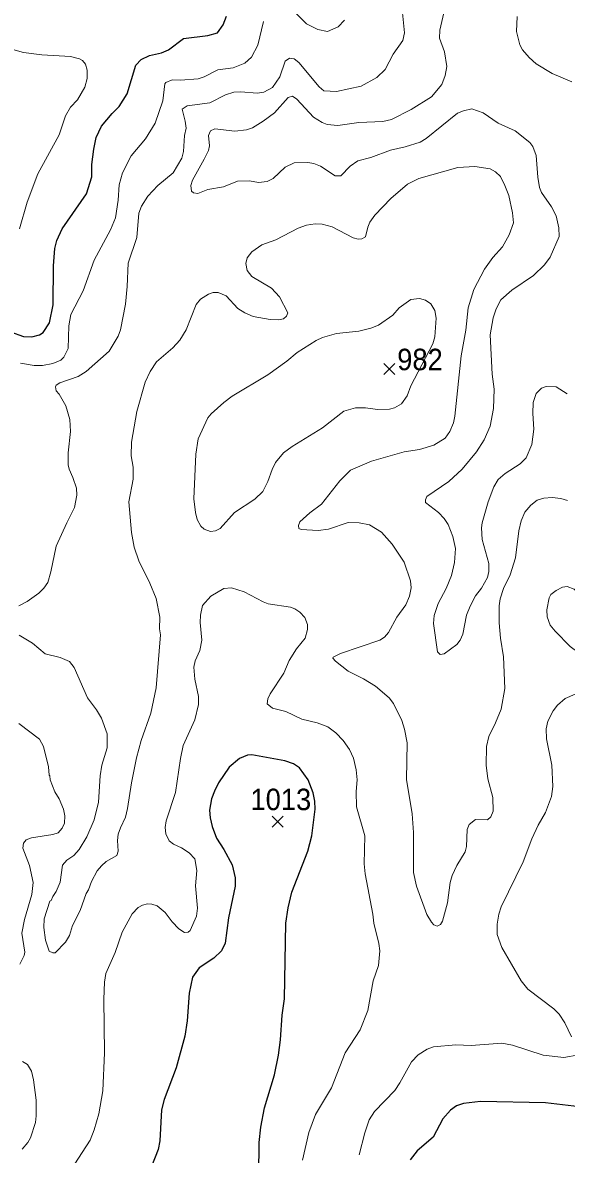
# Model space of a CAD drawing. Extents: x 265 to 291.4, y 7731.5 to 7759.6.
# Drawn here: x 272.644 to 274.669, y 7742.068 to 7746.284 of the extents above; entities that cross this region are included whole.
import ezdxf
from ezdxf.enums import TextEntityAlignment as Align

# ---------------------------------------------------------------- set-up
doc = ezdxf.new("R2010")
doc.units = 0
doc.header["$LTSCALE"] = 0.032
for name, color, linetype, lineweight in [('1', 7, 'Continuous', 25), ('2', 7, 'Continuous', 13), ('21', 7, 'Continuous', 25), ('61', 7, 'Continuous', 13)]:
    doc.layers.add(name, color=color, linetype=linetype, lineweight=lineweight)

msp = doc.modelspace()

# ---------------------------------------------------------------- linework, layer by layer
at = {"layer": '1'}
for points in [[(272.5992, 7745.1317), (272.6469, 7745.115), (272.6787, 7745.1134), (272.7073, 7745.1206), (272.7209, 7745.1293), (272.7439, 7745.1659), (272.7574, 7745.232), (272.759, 7745.3783), (272.7638, 7745.442), (272.771, 7745.4722), (272.7916, 7745.5152), (272.8815, 7745.6456), (272.9014, 7745.7093), (272.9022, 7745.7554), (272.9086, 7745.8127), (272.9173, 7745.8556), (272.938, 7745.8986), (272.977, 7745.9447), (273.0041, 7745.971), (273.0335, 7746.0179), (273.0661, 7746.1253), (273.0852, 7746.146), (273.117, 7746.1611), (273.1608, 7746.1714), (273.187, 7746.1826), (273.2435, 7746.2247), (273.3342, 7746.2351), (273.3692, 7746.2454), (273.3914, 7746.2757), (273.4034, 7746.3075)], [(273.5219, 7741.8719), (273.5251, 7742.1121), (273.5315, 7742.1694), (273.545, 7742.241), (273.5824, 7742.3651), (273.5975, 7742.4382), (273.6046, 7742.4955), (273.6102, 7742.5862), (273.6197, 7742.6482), (273.6245, 7742.9298), (273.6333, 7742.9871), (273.6468, 7743.0444), (273.7064, 7743.1971), (273.7216, 7743.2544), (273.7335, 7743.3546), (273.7327, 7743.3833), (273.7263, 7743.4151), (273.708, 7743.4628), (273.6746, 7743.5074), (273.6532, 7743.5233), (273.6206, 7743.5336), (273.4981, 7743.5559), (273.4821, 7743.5551), (273.4519, 7743.5431), (273.4137, 7743.5105), (273.3739, 7743.4517), (273.358, 7743.4215), (273.3477, 7743.3928), (273.3397, 7743.3499), (273.3421, 7743.3212), (273.3493, 7743.2894), (273.366, 7743.2465), (273.3938, 7743.2035), (273.4241, 7743.1462), (273.4352, 7743.0985), (273.4352, 7743.0667), (273.4105, 7742.9489), (273.3986, 7742.8551), (273.3843, 7742.8264), (273.3565, 7742.7986), (273.3016, 7742.7628), (273.2769, 7742.7286), (273.2642, 7742.6689)], [(273.2642, 7742.6689), (273.257, 7742.5655), (273.2475, 7742.5082), (273.2156, 7742.3905), (273.1711, 7742.2728), (273.1615, 7742.2346), (273.1552, 7742.1185)], [(274.9681, 7742.4891), (274.9721, 7742.4677), (274.9633, 7742.4525), (274.9196, 7742.3984), (274.8623, 7742.3125), (274.8058, 7742.2688), (274.7565, 7742.2489), (274.7183, 7742.2457), (274.5911, 7742.2608), (274.3492, 7742.2648), (274.2856, 7742.2576), (274.2601, 7742.2489), (274.2371, 7742.233), (274.2092, 7742.2004), (274.1726, 7742.1328), (274.1137, 7742.0818), (274.0867, 7742.0476)], [(273.1552, 7742.1185), (273.1488, 7742.0866), (273.1242, 7742.023)]]:
    msp.add_lwpolyline(points, dxfattribs=at)
at = {"layer": '2'}
for points in [[(274.0915, 7746.4801), (274.0605, 7746.3711), (274.0581, 7746.3329), (274.066, 7746.2454), (274.0597, 7746.2176), (274.0239, 7746.1659), (273.9936, 7746.1086)], [(272.9102, 7745.399), (272.9714, 7745.512), (272.9897, 7745.5565), (273.0001, 7745.6218), (273.0033, 7745.679), (273.016, 7745.7236), (273.0486, 7745.7872), (273.1019, 7745.8509), (273.1377, 7745.9097), (273.1663, 7745.9925), (273.1735, 7746.0561), (273.1775, 7746.0609), (273.2005, 7746.0704), (273.2324, 7746.0696), (273.2976, 7746.0744), (273.3199, 7746.0815), (273.3708, 7746.1078), (273.4281, 7746.1157), (273.471, 7746.1325), (273.4965, 7746.1555), (273.5203, 7746.1993), (273.541, 7746.2884)], [(274.5441, 7745.8222), (274.533, 7745.8373), (274.4789, 7745.8803), (274.4152, 7745.9097), (274.3588, 7745.9479), (274.3166, 7745.9622), (274.2856, 7745.9551), (274.2633, 7745.9463), (274.1472, 7745.8516), (274.1249, 7745.8389), (274.0692, 7745.8206), (274.0135, 7745.8087), (273.9403, 7745.7816), (273.8926, 7745.7689), (273.864, 7745.749), (273.829, 7745.7132), (273.8075, 7745.7132), (273.7534, 7745.749), (273.7288, 7745.7594), (273.7065, 7745.7626), (273.6556, 7745.761), (273.6213, 7745.7458), (273.5776, 7745.7029), (273.5553, 7745.6918), (273.5219, 7745.6886), (273.4885, 7745.6941), (273.444, 7745.6926), (273.3915, 7745.6719), (273.3342, 7745.6615), (273.296, 7745.6472), (273.2801, 7745.6496), (273.2729, 7745.656), (273.2705, 7745.6775), (273.2769, 7745.6965), (273.3207, 7745.7745), (273.3358, 7745.8079), (273.3398, 7745.8246), (273.3366, 7745.8636), (273.3437, 7745.8811), (273.3596, 7745.8875), (273.4344, 7745.8795), (273.4774, 7745.8843), (273.4997, 7745.8922), (273.5394, 7745.9161), (273.5824, 7745.9479), (273.6325, 7746.0052), (273.6492, 7746.0092), (273.6651, 7745.9988), (273.7279, 7745.9312), (273.759, 7745.9121), (273.7781, 7745.9042), (273.8178, 7745.9002), (273.8958, 7745.9113), (273.9849, 7745.9153), (274.0183, 7745.9225), (274.0915, 7745.9598), (274.1671, 7746.0076), (274.2052, 7746.0529), (274.218, 7746.0863), (274.2243, 7746.1197), (274.2156, 7746.1754), (274.1965, 7746.2263), (274.1973, 7746.255), (274.2124, 7746.3202)], [(273.6572, 7746.3226), (273.7017, 7746.2796), (273.7431, 7746.2581), (273.7789, 7746.2502), (273.8194, 7746.2685), (273.8433, 7746.2932)], [(274.486, 7746.3059), (274.4829, 7746.2502), (274.4956, 7746.2009), (274.5059, 7746.1818), (274.5306, 7746.1532), (274.5568, 7746.1301), (274.6165, 7746.0943), (274.6897, 7746.0625)], [(272.6326, 7745.5152), (272.6612, 7745.6154), (272.7002, 7745.7204), (272.7797, 7745.8652), (272.8036, 7745.9368), (272.8227, 7745.9686), (272.8481, 7745.9964), (272.8752, 7746.0434), (272.8839, 7746.0752), (272.8839, 7746.107), (272.8776, 7746.1285), (272.8664, 7746.1428), (272.8561, 7746.1492), (272.8219, 7746.1579), (272.7153, 7746.1635), (272.6469, 7746.1722), (272.5992, 7746.1866)], [(273.9936, 7746.1086), (273.9626, 7746.0792), (273.9053, 7746.0465), (273.8131, 7746.0267), (273.7653, 7746.0298), (273.7486, 7746.0442), (273.6731, 7746.1349), (273.6556, 7746.1484), (273.6381, 7746.1516), (273.6214, 7746.1404), (273.6023, 7746.0816), (273.5752, 7746.0426), (273.5426, 7746.0251), (273.5187, 7746.0211), (273.4551, 7746.0259), (273.4312, 7746.0243), (273.3994, 7746.0147), (273.3406, 7745.9853), (273.2562, 7745.9734), (273.2387, 7745.9614), (273.2499, 7745.9161), (273.253, 7745.8906), (273.2467, 7745.8636), (273.2435, 7745.8031), (273.2371, 7745.7793), (273.2045, 7745.7236), (273.148, 7745.6774), (273.1106, 7745.6369), (273.0868, 7745.5995), (273.0764, 7745.574), (273.0693, 7745.4834), (273.0367, 7745.3879), (273.0335, 7745.3004), (273.0271, 7745.2352), (273.008, 7745.1397), (272.9993, 7745.1158), (272.9659, 7745.0602), (272.8808, 7744.9838), (272.8505, 7744.9655), (272.7821, 7744.9416), (272.7694, 7744.9337), (272.767, 7744.9273), (272.7686, 7744.9122), (272.7797, 7744.9002), (272.8052, 7744.8565), (272.8195, 7744.8056), (272.8227, 7744.7611), (272.8139, 7744.6815), (272.8139, 7744.637), (272.8171, 7744.621), (272.8314, 7744.5892), (272.8442, 7744.5495), (272.8458, 7744.524), (272.8378, 7744.4779), (272.8084, 7744.4206), (272.7694, 7744.3331), (272.7495, 7744.2376), (272.7376, 7744.1986), (272.7232, 7744.1772), (272.7049, 7744.1581), (272.6612, 7744.127), (272.6294, 7744.1111)], [(274.6308, 7745.5645), (274.6141, 7745.5979), (274.5767, 7745.6504), (274.5688, 7745.6695), (274.5624, 7745.7077), (274.556, 7745.7888), (274.5441, 7745.8222)], [(272.8036, 7742.8583), (272.8187, 7742.8837), (272.8298, 7742.9203), (272.8585, 7742.976), (272.8808, 7743.0396), (272.8895, 7743.0531), (272.9006, 7743.0842), (272.9221, 7743.1239), (272.9372, 7743.143), (272.9555, 7743.1589), (272.9953, 7743.182), (272.9993, 7743.1971), (272.9969, 7743.2369), (273.0001, 7743.2608), (273.008, 7743.2846), (273.0271, 7743.3244), (273.0351, 7743.3562), (273.0494, 7743.4517), (273.0685, 7743.5456), (273.086, 7743.6092), (273.121, 7743.711), (273.1417, 7743.8065), (273.1576, 7744.0038), (273.1536, 7744.0252), (273.1553, 7744.0696), (273.1417, 7744.139), (273.1178, 7744.1963), (273.0772, 7744.279), (273.0589, 7744.3299), (273.0494, 7744.384), (273.0399, 7744.4985), (273.0558, 7744.5829), (273.0558, 7744.6274), (273.0486, 7744.6704), (273.0489, 7744.7212), (273.0693, 7744.8358), (273.1003, 7744.944), (273.1186, 7744.9846), (273.1425, 7745.0204), (273.2037, 7745.0729), (273.23, 7745.1015), (273.253, 7745.1397), (273.2904, 7745.2336), (273.3063, 7745.2535), (273.3358, 7745.2725), (273.3533, 7745.2781), (273.3724, 7745.2781), (273.4026, 7745.2662), (273.4455, 7745.2193), (273.471, 7745.2033), (273.5028, 7745.189), (273.5665, 7745.1779), (273.5983, 7745.1763), (273.615, 7745.1803), (273.6269, 7745.1906), (273.6317, 7745.2033), (273.6007, 7745.2622), (273.5704, 7745.2948), (273.4981, 7745.3386), (273.4805, 7745.3608), (273.4758, 7745.3863), (273.4798, 7745.4078), (273.4973, 7745.4301), (273.5354, 7745.4555), (273.5872, 7745.4746), (273.6699, 7745.5175), (273.7017, 7745.5295), (273.7335, 7745.5343), (273.759, 7745.5327), (273.7972, 7745.5231), (273.8751, 7745.4825), (273.8942, 7745.477), (273.9069, 7745.4778), (273.9205, 7745.4857), (273.9292, 7745.5223), (273.9372, 7745.5406), (273.9554, 7745.5669), (274.0151, 7745.6289), (274.0772, 7745.6814), (274.1201, 7745.7029), (274.2649, 7745.7435), (274.3285, 7745.7474), (274.3858, 7745.7387), (274.4049, 7745.7283), (274.4232, 7745.7109), (274.4399, 7745.6775), (274.4542, 7745.6393), (274.4685, 7745.5756), (274.4717, 7745.5374), (274.4558, 7745.4929), (274.4311, 7745.4491), (274.3946, 7745.4086), (274.3643, 7745.3656), (274.3238, 7745.2893), (274.3039, 7745.2208)], [(274.6714, 7744.9011), (274.6316, 7744.9273), (274.5942, 7744.9289), (274.5767, 7744.9225), (274.5561, 7744.9018), (274.5449, 7744.8692), (274.5441, 7744.8279), (274.5481, 7744.769), (274.5401, 7744.7117), (274.5187, 7744.6624), (274.4964, 7744.6409), (274.4415, 7744.6043), (274.4152, 7744.5821), (274.3985, 7744.5542), (274.3779, 7744.4985), (274.3556, 7744.4206), (274.3532, 7744.4015), (274.3556, 7744.3585), (274.3802, 7744.2694), (274.3802, 7744.2392), (274.3747, 7744.2169), (274.3524, 7744.1772), (274.3309, 7744.1485), (274.3102, 7744.1103), (274.2975, 7744.0769), (274.2832, 7744.0053), (274.2736, 7743.9831), (274.2617, 7743.9672), (274.214, 7743.9321), (274.1989, 7743.9305), (274.1885, 7743.9401), (274.1742, 7744.0451), (274.1766, 7744.0753), (274.1917, 7744.1199), (274.2211, 7744.1756), (274.241, 7744.2249), (274.253, 7744.2726), (274.2561, 7744.3251), (274.2466, 7744.3697), (274.2283, 7744.4142), (274.214, 7744.4365), (274.1933, 7744.4588), (274.1448, 7744.4962), (274.1448, 7744.5065), (274.1495, 7744.5184), (274.2307, 7744.5749), (274.2808, 7744.6202), (274.3341, 7744.6847), (274.3627, 7744.7292), (274.385, 7744.7801), (274.3977, 7744.847), (274.4001, 7744.9186), (274.3922, 7744.9742), (274.385, 7745.1206), (274.3962, 7745.1843), (274.4081, 7745.2177), (274.4248, 7745.2511), (274.4662, 7745.2877), (274.5465, 7745.3417), (274.5871, 7745.3815), (274.6093, 7745.4102), (274.642, 7745.4865), (274.6404, 7745.5199), (274.6308, 7745.5645)], [(272.7869, 7745.0267), (272.7972, 7745.0371), (272.8131, 7745.0697), (272.8155, 7745.154), (272.8235, 7745.197), (272.8696, 7745.2845), (272.9102, 7745.399)], [(274.3039, 7745.2208), (274.2951, 7745.1381), (274.2776, 7745.0427), (274.2538, 7744.8183), (274.2482, 7744.7929), (274.2355, 7744.7611), (274.218, 7744.7364)], [(272.6358, 7745.0156), (272.6867, 7745.006), (272.7185, 7745.0068), (272.7567, 7745.014), (272.7869, 7745.0267)], [(274.218, 7744.7364), (274.1758, 7744.7093), (274.1217, 7744.6934), (274.0644, 7744.6855), (273.9435, 7744.6505), (273.8656, 7744.6163), (273.825, 7744.5773), (273.7574, 7744.4898), (273.7136, 7744.458), (273.677, 7744.4238), (273.6715, 7744.411), (273.6731, 7744.3991), (273.681, 7744.3951), (273.7447, 7744.3919), (273.7828, 7744.3967), (273.8568, 7744.4214), (273.8974, 7744.4206), (273.9356, 7744.4126), (273.9801, 7744.3856), (274.0199, 7744.341), (274.0652, 7744.2742), (274.0883, 7744.2042), (274.0915, 7744.1788), (274.0843, 7744.1469), (274.0716, 7744.1151), (274.0382, 7744.069), (274.0064, 7744.0117), (273.9913, 7743.995), (273.9738, 7743.9839), (273.8282, 7743.9337), (273.8003, 7743.9202), (273.7995, 7743.917), (273.8091, 7743.9051), (273.8568, 7743.8685), (273.9133, 7743.8399), (273.9578, 7743.812), (274.0096, 7743.7683), (274.0255, 7743.7476), (274.0565, 7743.684), (274.0668, 7743.6521), (274.0756, 7743.6012), (274.074, 7743.4644), (274.0947, 7743.3371), (274.0994, 7743.2671), (274.0994, 7743.1176), (274.1106, 7743.0667), (274.1495, 7742.9617), (274.1663, 7742.933), (274.1758, 7742.9227), (274.1877, 7742.9179), (274.2005, 7742.9243), (274.2076, 7742.937), (274.2267, 7743.0046), (274.2363, 7743.081), (274.2434, 7743.1064), (274.2617, 7743.1446), (274.2927, 7743.1955), (274.2967, 7743.2146), (274.2999, 7743.2783), (274.3071, 7743.2974), (274.3301, 7743.3156), (274.3747, 7743.3148), (274.3874, 7743.326), (274.3961, 7743.3467), (274.3946, 7743.3976), (274.3771, 7743.4676), (274.3699, 7743.5185), (274.3715, 7743.5869), (274.3802, 7743.6251), (274.4057, 7743.676), (274.4264, 7743.7269), (274.4399, 7743.8033), (274.4351, 7743.921), (274.424, 7743.991), (274.4192, 7744.0483), (274.4192, 7744.1119), (274.4224, 7744.1374), (274.4351, 7744.1756), (274.4598, 7744.2265), (274.4797, 7744.2901), (274.4924, 7744.3904), (274.5004, 7744.4285), (274.5139, 7744.4604), (274.5362, 7744.4866), (274.56, 7744.5049), (274.5847, 7744.5129), (274.6165, 7744.5144), (274.6483, 7744.5113), (274.6738, 7744.5041)], [(273.6866, 7742.0469), (273.7104, 7742.1503), (273.7351, 7742.2171), (273.794, 7742.3157), (273.8449, 7742.4462), (273.9014, 7742.5321), (273.9292, 7742.6037), (273.9499, 7742.7151), (273.969, 7742.7723), (273.9738, 7742.8264), (273.9706, 7742.8535), (273.9515, 7742.9298), (273.9483, 7742.9633), (273.9197, 7743.1128), (273.9165, 7743.1502), (273.9181, 7743.2552), (273.8878, 7743.3626), (273.8862, 7743.4199), (273.8894, 7743.4628), (273.8862, 7743.501), (273.8767, 7743.544), (273.8608, 7743.5758), (273.8377, 7743.6092), (273.8107, 7743.6378), (273.7805, 7743.6601), (273.7415, 7743.6752), (273.6842, 7743.6887), (273.6237, 7743.7182), (273.5744, 7743.7301), (273.5553, 7743.746), (273.5577, 7743.7651), (273.5665, 7743.7842), (273.6174, 7743.8606), (273.6365, 7743.9083), (273.6643, 7743.9512), (273.6961, 7743.991), (273.7049, 7744.0228), (273.7049, 7744.0419), (273.6945, 7744.0682), (273.6762, 7744.0873), (273.6572, 7744.1), (273.6412, 7744.1064), (273.5585, 7744.1191), (273.5394, 7744.1262), (273.4694, 7744.1636), (273.4217, 7744.1787), (273.3931, 7744.1756), (273.3453, 7744.1477), (273.3143, 7744.1127), (273.3063, 7744.0769), (273.3055, 7744.0499), (273.3119, 7743.9831), (273.304, 7743.9449), (273.2872, 7743.9067), (273.2817, 7743.8828), (273.2849, 7743.8383), (273.2984, 7743.7731)], [(272.631, 7744.0022), (272.6803, 7743.9719), (272.728, 7743.9329), (272.7837, 7743.9186), (272.8187, 7743.9035), (272.8362, 7743.882), (272.8855, 7743.7683), (272.9189, 7743.7237), (272.9372, 7743.6935), (272.9587, 7743.6346), (272.9587, 7743.5821), (272.9396, 7743.5185), (272.9333, 7743.4787), (272.9269, 7743.3801), (272.9102, 7743.3141), (272.8831, 7743.2512), (272.8545, 7743.2035), (272.8346, 7743.1812), (272.8092, 7743.1637), (272.7925, 7743.1454), (272.7837, 7743.0826), (272.7686, 7743.0476), (272.7559, 7743.0285), (272.7503, 7743.0134), (272.7455, 7743.011), (272.7248, 7742.9458)], [(273.2984, 7743.7731), (273.2992, 7743.7444), (273.2849, 7743.6871), (273.2419, 7743.5909), (273.2316, 7743.5432), (273.2133, 7743.4167), (273.1783, 7743.3101)], [(274.7024, 7743.7818), (274.6642, 7743.7659), (274.6364, 7743.742), (274.6197, 7743.7206), (274.6006, 7743.6824), (274.5942, 7743.6537), (274.595, 7743.6156), (274.6149, 7743.5185), (274.6181, 7743.439), (274.6133, 7743.4008), (274.5918, 7743.3411), (274.564, 7743.2942), (274.5401, 7743.2433), (274.5083, 7743.1574), (274.4264, 7742.9903), (274.4176, 7742.9633), (274.4113, 7742.9251), (274.4113, 7742.8869), (274.4288, 7742.8392), (274.5012, 7742.7151), (274.5258, 7742.684), (274.6229, 7742.6108), (274.642, 7742.5902), (274.6634, 7742.5576), (274.6881, 7742.5058)], [(272.6342, 7742.7771), (272.6501, 7742.8089), (272.6517, 7742.8217), (272.6405, 7742.8917), (272.6509, 7742.9426), (272.6787, 7743.0364), (272.6835, 7743.081), (272.6692, 7743.1446), (272.6445, 7743.2083), (272.6469, 7743.2274), (272.6572, 7743.2393), (272.6771, 7743.2472), (272.7567, 7743.2592), (272.7758, 7743.2655), (272.7917, 7743.283), (272.7996, 7743.3021), (272.8012, 7743.3292), (272.7964, 7743.3546), (272.7797, 7743.3928), (272.7638, 7743.4183), (272.7471, 7743.4628), (272.7455, 7743.4779), (272.7423, 7743.4811), (272.7407, 7743.5121), (272.7217, 7743.5869), (272.7065, 7743.6147), (272.6294, 7743.6728)], [(273.1783, 7743.3101), (273.1751, 7743.2862), (273.1775, 7743.2624), (273.1902, 7743.2361), (273.2053, 7743.2234), (273.2355, 7743.2098), (273.2642, 7743.1915), (273.2849, 7743.1693), (273.2928, 7743.1255), (273.2873, 7743.0683), (273.2952, 7742.9855), (273.292, 7742.9561), (273.2682, 7742.902), (273.2602, 7742.8964), (273.2467, 7742.8948), (273.226, 7742.9084), (273.2013, 7742.9346), (273.1751, 7742.9696), (273.1449, 7742.9943), (273.1258, 7743.0006), (273.1091, 7743.0014), (273.0908, 7742.9967), (273.0749, 7742.9879), (273.0518, 7742.9648), (273.0152, 7742.8964), (272.9881, 7742.8201), (272.9539, 7742.7421), (272.9492, 7742.7103), (272.946, 7742.6467), (272.9492, 7742.4462), (272.9428, 7742.3046), (272.9277, 7742.2187), (272.911, 7742.1598), (272.8951, 7742.1208), (272.8219, 7742.0087)], [(272.7248, 7742.9458), (272.7232, 7742.9139), (272.7296, 7742.8662), (272.7423, 7742.8256), (272.7567, 7742.8185), (272.7646, 7742.8193), (272.8036, 7742.8583)], [(274.1504, 7742.4605), (274.1169, 7742.439), (274.0923, 7742.4128), (274.0493, 7742.3348), (274.0302, 7742.3062), (273.9547, 7742.2282), (273.9348, 7742.1964), (273.9181, 7742.1487), (273.8974, 7742.066)], [(274.5831, 7742.4382), (274.4686, 7742.4756), (274.4288, 7742.4828), (274.3142, 7742.4732), (274.257, 7742.4764), (274.1742, 7742.4692), (274.1504, 7742.4605)], [(272.6421, 7742.0874), (272.6636, 7742.1121), (272.6739, 7742.1296), (272.6914, 7742.1869), (272.6946, 7742.2123), (272.6946, 7742.2696), (272.6851, 7742.346), (272.6771, 7742.3778), (272.662, 7742.4024), (272.6437, 7742.4144)], [(274.7159, 7742.439), (274.6595, 7742.4287), (274.5831, 7742.4382)]]:
    msp.add_lwpolyline(points, dxfattribs=at)
for points in [[(274.1718, 7745.0872), (274.179, 7745.1134), (274.1845, 7745.1827), (274.179, 7745.2113), (274.1647, 7745.2367), (274.144, 7745.2503), (274.1217, 7745.2558), (274.0899, 7745.2519), (274.0469, 7745.2208), (274.0223, 7745.1938), (273.969, 7745.1572), (273.9403, 7745.1461), (273.8958, 7745.1349), (273.8131, 7745.1254), (273.7606, 7745.1111), (273.7367, 7745.0999), (273.6659, 7745.0546), (273.6277, 7745.0228), (273.5577, 7744.9718), (273.4249, 7744.8923), (273.3931, 7744.8692), (273.3461, 7744.8271), (273.3342, 7744.812), (273.2976, 7744.734), (273.2896, 7744.6767), (273.2817, 7744.5097), (273.288, 7744.4588), (273.2944, 7744.4333), (273.3079, 7744.4079), (273.3199, 7744.3967), (273.3437, 7744.3888), (273.3628, 7744.3911), (273.3803, 7744.3999), (273.4336, 7744.4588), (273.5092, 7744.5089), (273.5386, 7744.5367), (273.5577, 7744.5749), (273.5736, 7744.6195), (273.5863, 7744.6449), (273.615, 7744.6807), (273.6484, 7744.7054), (273.7614, 7744.7738), (273.8401, 7744.8366), (273.8831, 7744.8493), (273.9213, 7744.8493), (273.9658, 7744.8422), (274.0104, 7744.8438), (274.0294, 7744.8493), (274.0549, 7744.8637), (274.0764, 7744.8931), (274.0899, 7744.9313)], [(274.6046, 7744.141), (274.6117, 7744.1533), (274.6308, 7744.1684), (274.6547, 7744.1803), (274.6722, 7744.1835), (274.6977, 7744.1732), (274.7311, 7744.1398), (274.7486, 7744.1342), (274.7836, 7744.1302), (274.7995, 7744.1199), (274.8074, 7744.0944), (274.8058, 7744.073), (274.7851, 7744.0308), (274.7843, 7744.0204), (274.7788, 7744.0117), (274.7653, 7743.9608), (274.7454, 7743.9393), (274.7327, 7743.9353), (274.7112, 7743.9385), (274.6833, 7743.96), (274.6268, 7744.0165), (274.6085, 7744.0388), (274.5974, 7744.0706), (274.5958, 7744.096)]]:
    msp.add_lwpolyline(points, close=True, dxfattribs=at)
at = {"layer": '21'}
for p, q in [((273.9893, 7745.0139), (274.0305, 7744.9727)), ((274.0305, 7745.0139), (273.9893, 7744.9727)), ((273.5736, 7743.3282), (273.6148, 7743.287)), ((273.6148, 7743.3282), (273.5736, 7743.287))]:
    msp.add_line(p, q, dxfattribs=at)

# ---------------------------------------------------------------- texts
at = {"layer": '61', "width": 0.95}
for s, p in [('982', (274.1239, 7744.989)), ('1013', (273.6057, 7743.3504))]:
    msp.add_text(s, height=0.08, dxfattribs=at).set_placement(p, align=Align.CENTER)

doc.saveas('drawing.dxf')
